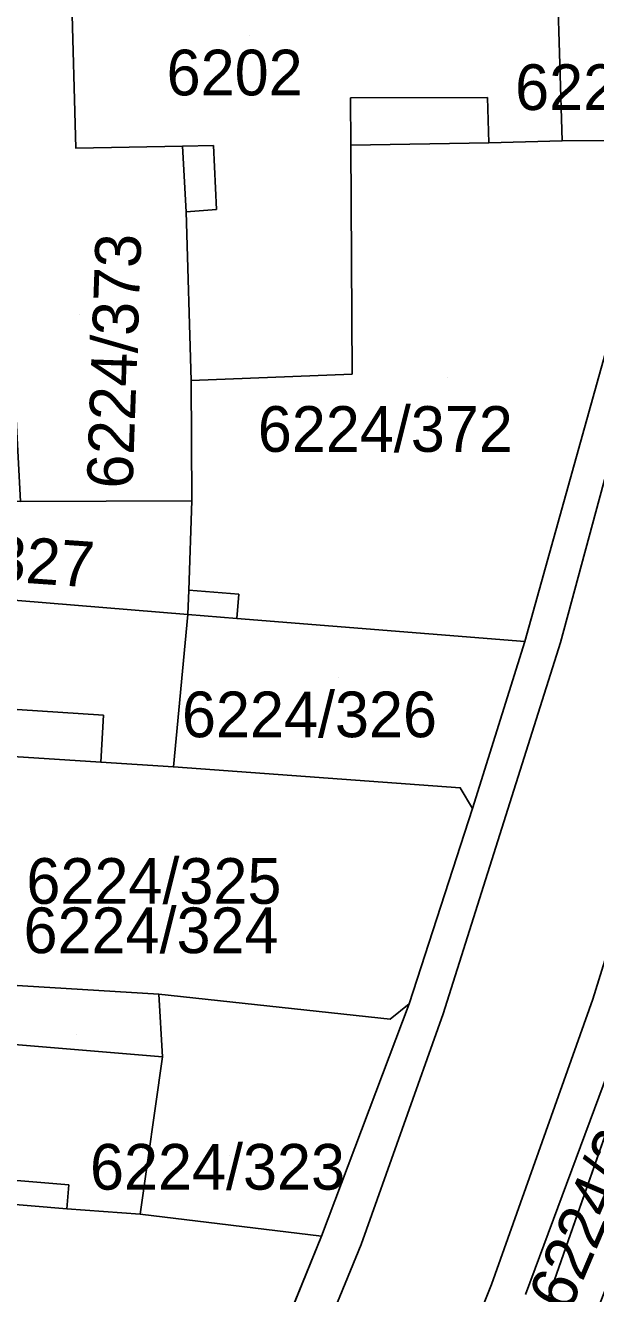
# Model space of a CAD drawing. Extents: x -266199 to -261993, y -1239047 to -1235108.
# Drawn here: x -263792.5 to -263767.5, y -1236139.4 to -1236083.9 of the extents above; entities that cross this region are included whole.
import ezdxf

# ---------------------------------------------------------------- set-up
doc = ezdxf.new("R2010")
doc.units = 0
for name, color, linetype in [('body_kn', 7, 'Continuous'), ('kladpar_druhypozemkov', 7, 'Continuous'), ('kladpar_hranice', 7, 'Continuous'), ('kladpar_parcelnecisla', 7, 'Continuous'), ('kladpar_plochy', 7, 'Continuous'), ('zappar_hrandruhpozemk', 7, 'Continuous')]:
    doc.layers.add(name, color=color, linetype=linetype)

msp = doc.modelspace()

# ---------------------------------------------------------------- linework, layer by layer
at = {"layer": 'body_kn'}
for p, q in [((-263778.23, -1236087.03), (-263778.23, -1236087.03)), ((-263772.24, -1236087.01), (-263772.24, -1236087.01)), ((-263784.23, -1236089.11), (-263784.23, -1236089.11)), ((-263778.22, -1236089.1), (-263778.22, -1236089.1)), ((-263772.18, -1236089), (-263772.18, -1236089)), ((-263772.18, -1236089), (-263772.18, -1236089)), ((-263768.98, -1236088.91), (-263768.98, -1236088.91)), ((-263768.98, -1236088.91), (-263768.98, -1236088.91)), ((-263790.24, -1236089.23), (-263790.24, -1236089.23)), ((-263785.58, -1236089.14), (-263785.58, -1236089.14)), ((-263785.58, -1236089.14), (-263785.58, -1236089.14)), ((-263785.42, -1236092.01), (-263785.42, -1236092.01)), ((-263784.09, -1236091.91), (-263784.09, -1236091.91)), ((-263778.16, -1236099.12), (-263778.16, -1236099.12)), ((-263785.2, -1236099.4), (-263785.2, -1236099.4)), ((-263785.18, -1236104.66), (-263785.18, -1236104.66)), ((-263785.18, -1236104.66), (-263785.18, -1236104.66)), ((-263785.31, -1236108.57), (-263785.31, -1236108.57)), ((-263785.31, -1236108.57), (-263785.31, -1236108.57)), ((-263783.12, -1236108.75), (-263783.12, -1236108.75)), ((-263785.35, -1236109.64), (-263785.35, -1236109.64)), ((-263785.35, -1236109.64), (-263785.35, -1236109.64)), ((-263783.21, -1236109.81), (-263783.21, -1236109.81)), ((-263783.21, -1236109.81), (-263783.21, -1236109.81)), ((-263770.6, -1236110.82), (-263770.6, -1236110.82)), ((-263769.05, -1236110.86), (-263769.05, -1236110.86)), ((-263789.03, -1236114.05), (-263789.03, -1236114.05)), ((-263789.16, -1236116.1), (-263789.16, -1236116.1)), ((-263785.98, -1236116.31), (-263785.98, -1236116.31)), ((-263773.43, -1236117.22), (-263773.43, -1236117.22)), ((-263772.9, -1236118.13), (-263772.9, -1236118.13)), ((-263772.9, -1236118.13), (-263772.9, -1236118.13)), ((-263786.62, -1236126.25), (-263786.62, -1236126.25)), ((-263786.62, -1236126.25), (-263786.62, -1236126.25)), ((-263775.66, -1236126.68), (-263775.66, -1236126.68)), ((-263775.66, -1236126.68), (-263775.66, -1236126.68)), ((-263767.63, -1236126.48), (-263767.63, -1236126.48)), ((-263776.49, -1236127.35), (-263776.49, -1236127.35)), ((-263774.18, -1236127.12), (-263774.18, -1236127.12)), ((-263786.46, -1236128.99), (-263786.46, -1236128.99)), ((-263790.56, -1236134.6), (-263790.56, -1236134.6)), ((-263790.64, -1236135.65), (-263790.64, -1236135.65)), ((-263787.44, -1236135.88), (-263787.44, -1236135.88)), ((-263779.5, -1236136.85), (-263779.5, -1236136.85)), ((-263779.5, -1236136.85), (-263779.5, -1236136.85)), ((-263777.77, -1236137.21), (-263777.77, -1236137.21)), ((-263772.07, -1236138.96), (-263772.07, -1236138.96))]:
    msp.add_line(p, q, dxfattribs=at)
at = {"layer": 'kladpar_druhypozemkov'}
for p, q in [((-263782.67, -1236084.32), (-263782.67, -1236084.32)), ((-263790.08, -1236096.49), (-263790.08, -1236096.49)), ((-263773.97, -1236099.25), (-263773.97, -1236099.25)), ((-263778.77, -1236112.41), (-263778.77, -1236112.41)), ((-263785.71, -1236120.29), (-263785.71, -1236120.29)), ((-263790.22, -1236128), (-263790.22, -1236128)), ((-263783.53, -1236133.32), (-263783.53, -1236133.32))]:
    msp.add_line(p, q, dxfattribs=at)
at = {"layer": 'kladpar_hranice'}
for points in [[(-263750.47, -1236039.91), (-263750.73, -1236054.57), (-263752.36, -1236068.87), (-263754.37, -1236083.6), (-263757.01, -1236097.86), (-263760.73, -1236111.88), (-263764.85, -1236126.01), (-263769.62, -1236139.63)], [(-263785.26, -1236150.99), (-263779.5, -1236136.85), (-263775.66, -1236126.68), (-263772.9, -1236118.13), (-263770.6, -1236110.82), (-263766.64, -1236096.61), (-263765.12, -1236088.88), (-263764.06, -1236082.18), (-263763.67, -1236079.73), (-263762.42, -1236071.32), (-263762.16, -1236069.57), (-263761.4, -1236062.33), (-263760.77, -1236056.4), (-263760.24, -1236047.48)], [(-263793.92, -1236081.22), (-263787.02, -1236080.99), (-263787.02, -1236081.86), (-263789.03, -1236081.85), (-263788.98, -1236082.34), (-263790.43, -1236082.33), (-263790.24, -1236089.23), (-263785.58, -1236089.14), (-263785.42, -1236092.01), (-263785.2, -1236099.4), (-263785.18, -1236104.66), (-263792.67, -1236104.69), (-263793.85, -1236082.46), (-263793.92, -1236081.22)], [(-263778.69, -1236082.36), (-263769.18, -1236082.18), (-263768.98, -1236088.91), (-263772.18, -1236089), (-263778.22, -1236089.1), (-263778.16, -1236099.12), (-263785.2, -1236099.4), (-263785.42, -1236092.01), (-263785.58, -1236089.14), (-263790.24, -1236089.23), (-263790.43, -1236082.33), (-263788.98, -1236082.34), (-263786.98, -1236082.29), (-263785.88, -1236082.26), (-263778.69, -1236082.36)], [(-263769.18, -1236082.18), (-263766.17, -1236082.25), (-263764.06, -1236082.18), (-263765.12, -1236088.88), (-263768.98, -1236088.91), (-263769.18, -1236082.18)], [(-263768.98, -1236088.91), (-263765.12, -1236088.88), (-263766.64, -1236096.61), (-263770.6, -1236110.82), (-263783.21, -1236109.81), (-263783.12, -1236108.75), (-263785.31, -1236108.57), (-263785.18, -1236104.66), (-263785.2, -1236099.4), (-263778.16, -1236099.12), (-263778.22, -1236089.1), (-263772.18, -1236089), (-263768.98, -1236088.91)], [(-263785.18, -1236104.66), (-263785.31, -1236108.57), (-263783.12, -1236108.75), (-263783.21, -1236109.81), (-263785.35, -1236109.64), (-263802.54, -1236108.22), (-263802.48, -1236107.46), (-263803.58, -1236107.38), (-263803.64, -1236108.14), (-263805.53, -1236108), (-263805.48, -1236107.23), (-263805.27, -1236104.32), (-263792.67, -1236104.69), (-263785.18, -1236104.66)], [(-263785.35, -1236109.64), (-263785.98, -1236116.31), (-263789.16, -1236116.1), (-263795.27, -1236115.7), (-263795.54, -1236119.76), (-263795.93, -1236125.68), (-263796.09, -1236128.19), (-263800.88, -1236127.84), (-263802.4, -1236127.72), (-263802.29, -1236126.46), (-263801.39, -1236115.12), (-263807.06, -1236114.63), (-263807, -1236113.81), (-263806.93, -1236112.99), (-263808.2, -1236112.89), (-263807.89, -1236109.24), (-263806.65, -1236109.34), (-263806.57, -1236107.93), (-263805.53, -1236108), (-263803.64, -1236108.14), (-263803.58, -1236107.38), (-263802.48, -1236107.46), (-263802.54, -1236108.22), (-263785.35, -1236109.64)], [(-263783.21, -1236109.81), (-263770.6, -1236110.82), (-263772.9, -1236118.13), (-263773.43, -1236117.22), (-263785.98, -1236116.31), (-263785.35, -1236109.64), (-263783.21, -1236109.81)], [(-263772.9, -1236118.13), (-263775.66, -1236126.68), (-263776.49, -1236127.35), (-263786.62, -1236126.25), (-263795.93, -1236125.68), (-263795.54, -1236119.76), (-263795.27, -1236115.7), (-263789.16, -1236116.1), (-263785.98, -1236116.31), (-263773.43, -1236117.22), (-263772.9, -1236118.13)], [(-263786.62, -1236126.25), (-263786.46, -1236128.99), (-263796.09, -1236128.19), (-263795.93, -1236125.68), (-263786.62, -1236126.25)], [(-263775.66, -1236126.68), (-263779.5, -1236136.85), (-263787.44, -1236135.88), (-263786.46, -1236128.99), (-263786.62, -1236126.25), (-263776.49, -1236127.35), (-263775.66, -1236126.68)], [(-263767.39, -1236139.95), (-263769.62, -1236139.63), (-263764.85, -1236126.01), (-263762.07, -1236126.35)], [(-263796.09, -1236128.19), (-263786.46, -1236128.99), (-263787.44, -1236135.88), (-263790.64, -1236135.65), (-263796.72, -1236135.14), (-263797.52, -1236144.63), (-263800.96, -1236144.37), (-263804.65, -1236144.08), (-263803.8, -1236133.96), (-263808.63, -1236133.62), (-263808.38, -1236130.43), (-263809.15, -1236130.39), (-263809.07, -1236129.28), (-263808.3, -1236129.32), (-263808.14, -1236127.28), (-263802.4, -1236127.72), (-263800.88, -1236127.84), (-263796.09, -1236128.19)], [(-263779.5, -1236136.85), (-263785.26, -1236150.99), (-263792.21, -1236166.68), (-263793.47, -1236168.16), (-263795.11, -1236169.28), (-263797.21, -1236169.95), (-263802.64, -1236169.58), (-263800.96, -1236144.37), (-263797.52, -1236144.63), (-263796.72, -1236135.14), (-263790.64, -1236135.65), (-263787.44, -1236135.88), (-263779.5, -1236136.85)]]:
    msp.add_lwpolyline(points, dxfattribs=at)
at = {"layer": 'kladpar_plochy'}
for p, q in [((-263770.6, -1236110.82), (-263766.64, -1236096.61)), ((-263772.9, -1236118.13), (-263770.6, -1236110.82)), ((-263775.66, -1236126.68), (-263772.9, -1236118.13)), ((-263764.85, -1236126.01), (-263769.62, -1236139.63)), ((-263779.5, -1236136.85), (-263775.66, -1236126.68)), ((-263785.26, -1236150.99), (-263779.5, -1236136.85))]:
    msp.add_line(p, q, dxfattribs=at)
for points in [[(-263793.92, -1236081.22), (-263787.02, -1236080.99), (-263787.02, -1236081.86), (-263789.03, -1236081.85), (-263788.98, -1236082.34), (-263790.43, -1236082.33), (-263790.24, -1236089.23), (-263785.58, -1236089.14), (-263785.42, -1236092.01), (-263785.2, -1236099.4), (-263785.18, -1236104.66), (-263792.67, -1236104.69), (-263793.85, -1236082.46)], [(-263778.69, -1236082.36), (-263769.18, -1236082.18), (-263768.98, -1236088.91), (-263772.18, -1236089), (-263778.22, -1236089.1), (-263778.16, -1236099.12), (-263785.2, -1236099.4), (-263785.42, -1236092.01), (-263785.58, -1236089.14), (-263790.24, -1236089.23), (-263790.43, -1236082.33), (-263788.98, -1236082.34), (-263786.98, -1236082.29), (-263785.88, -1236082.26)], [(-263769.18, -1236082.18), (-263766.17, -1236082.25), (-263764.06, -1236082.18), (-263765.12, -1236088.88), (-263768.98, -1236088.91)], [(-263768.98, -1236088.91), (-263765.12, -1236088.88), (-263766.64, -1236096.61), (-263770.6, -1236110.82), (-263783.21, -1236109.81), (-263783.12, -1236108.75), (-263785.31, -1236108.57), (-263785.18, -1236104.66), (-263785.2, -1236099.4), (-263778.16, -1236099.12), (-263778.22, -1236089.1), (-263772.18, -1236089)], [(-263785.18, -1236104.66), (-263785.31, -1236108.57), (-263783.12, -1236108.75), (-263783.21, -1236109.81), (-263785.35, -1236109.64), (-263802.54, -1236108.22), (-263802.48, -1236107.46), (-263803.58, -1236107.38), (-263803.64, -1236108.14), (-263805.53, -1236108), (-263805.48, -1236107.23), (-263805.27, -1236104.32), (-263792.67, -1236104.69)], [(-263785.35, -1236109.64), (-263785.98, -1236116.31), (-263789.16, -1236116.1), (-263795.27, -1236115.7), (-263795.54, -1236119.76), (-263795.93, -1236125.68), (-263796.09, -1236128.19), (-263800.88, -1236127.84), (-263802.4, -1236127.72), (-263802.29, -1236126.46), (-263801.39, -1236115.12), (-263807.06, -1236114.63), (-263807, -1236113.81), (-263806.93, -1236112.99), (-263808.2, -1236112.89), (-263807.89, -1236109.24), (-263806.65, -1236109.34), (-263806.57, -1236107.93), (-263805.53, -1236108), (-263803.64, -1236108.14), (-263803.58, -1236107.38), (-263802.48, -1236107.46), (-263802.54, -1236108.22)], [(-263783.21, -1236109.81), (-263770.6, -1236110.82), (-263772.9, -1236118.13), (-263773.43, -1236117.22), (-263785.98, -1236116.31), (-263785.35, -1236109.64)], [(-263772.9, -1236118.13), (-263775.66, -1236126.68), (-263776.49, -1236127.35), (-263786.62, -1236126.25), (-263795.93, -1236125.68), (-263795.54, -1236119.76), (-263795.27, -1236115.7), (-263789.16, -1236116.1), (-263785.98, -1236116.31), (-263773.43, -1236117.22)], [(-263786.62, -1236126.25), (-263786.46, -1236128.99), (-263796.09, -1236128.19), (-263795.93, -1236125.68)], [(-263775.66, -1236126.68), (-263779.5, -1236136.85), (-263787.44, -1236135.88), (-263786.46, -1236128.99), (-263786.62, -1236126.25), (-263776.49, -1236127.35)], [(-263767.39, -1236139.95), (-263769.62, -1236139.63), (-263764.85, -1236126.01), (-263762.07, -1236126.35)], [(-263796.09, -1236128.19), (-263786.46, -1236128.99), (-263787.44, -1236135.88), (-263790.64, -1236135.65), (-263796.72, -1236135.14), (-263797.52, -1236144.63), (-263800.96, -1236144.37), (-263804.65, -1236144.08), (-263803.8, -1236133.96), (-263808.63, -1236133.62), (-263808.38, -1236130.43), (-263809.15, -1236130.39), (-263809.07, -1236129.28), (-263808.3, -1236129.32), (-263808.14, -1236127.28), (-263802.4, -1236127.72), (-263800.88, -1236127.84)], [(-263779.5, -1236136.85), (-263785.26, -1236150.99), (-263792.21, -1236166.68), (-263793.47, -1236168.16), (-263795.11, -1236169.28), (-263797.21, -1236169.95), (-263802.64, -1236169.58), (-263800.96, -1236144.37), (-263797.52, -1236144.63), (-263796.72, -1236135.14), (-263790.64, -1236135.65), (-263787.44, -1236135.88)]]:
    msp.add_lwpolyline(points, close=True, dxfattribs=at)
at = {"layer": 'zappar_hrandruhpozemk'}
for p, q in [((-263772.24, -1236087.01), (-263778.23, -1236087.03)), ((-263778.23, -1236087.03), (-263778.22, -1236089.1)), ((-263772.18, -1236089), (-263772.24, -1236087.01)), ((-263785.58, -1236089.14), (-263784.23, -1236089.11)), ((-263784.23, -1236089.11), (-263784.09, -1236091.91)), ((-263784.09, -1236091.91), (-263785.42, -1236092.01)), ((-263765.27, -1236096.87), (-263769.05, -1236110.86)), ((-263785.31, -1236108.57), (-263785.35, -1236109.64)), ((-263785.35, -1236109.64), (-263783.21, -1236109.81)), ((-263795.14, -1236113.65), (-263789.03, -1236114.05)), ((-263789.03, -1236114.05), (-263789.16, -1236116.1)), ((-263796.63, -1236134.09), (-263790.56, -1236134.6)), ((-263790.56, -1236134.6), (-263790.64, -1236135.65)), ((-263777.77, -1236137.21), (-263783.75, -1236151.78))]:
    msp.add_line(p, q, dxfattribs=at)
for points in [[(-263757.73, -1236097.54), (-263761.42, -1236111.63), (-263765.96, -1236126.95), (-263770.58, -1236139.4)], [(-263762.9, -1236111.2), (-263767.63, -1236126.48), (-263772.07, -1236138.96), (-263777.77, -1236153.19), (-263784.63, -1236167.79)], [(-263769.05, -1236110.86), (-263774.18, -1236127.12), (-263777.77, -1236137.21)]]:
    msp.add_lwpolyline(points, dxfattribs=at)

# ---------------------------------------------------------------- texts
at = {"layer": 'kladpar_parcelnecisla'}
for s, p in [('6202', (-263786.275, -1236086.92)), ('6224/371', (-263771.031, -1236087.56)), ('6224/372', (-263782.287, -1236102.52)), ('6224/326', (-263785.604, -1236115.01)), ('6224/325', (-263792.409, -1236122.3)), ('6224/324', (-263792.534, -1236124.46)), ('6224/323', (-263789.627, -1236134.81))]:
    msp.add_text(s, height=2, dxfattribs=at).set_placement(p)
for s, rotation, p in [('6224/373', 88, (-263787.768, -1236104.153)), ('6224/327', 356, (-263800.64, -1236107.684)), ('6224/268', 67, (-263768.669, -1236140.249))]:
    msp.add_text(s, height=2, rotation=rotation, dxfattribs=at).set_placement(p)

doc.saveas('drawing.dxf')
